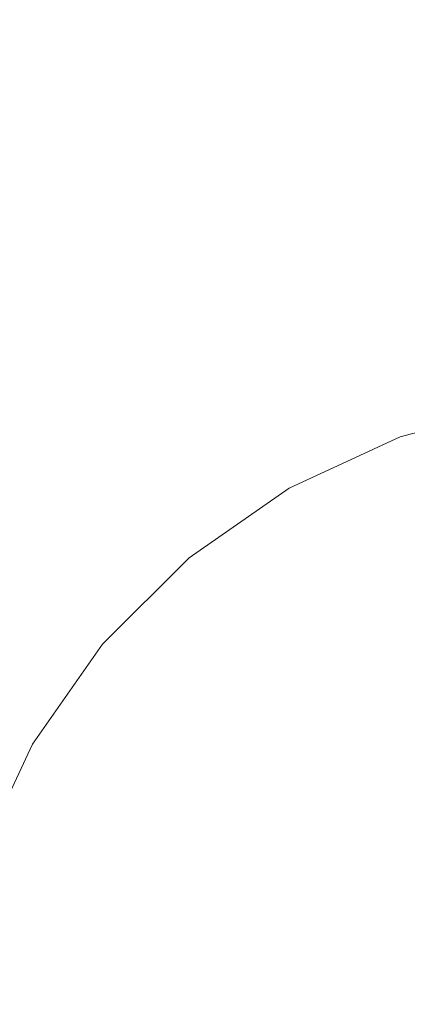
# Model space of a CAD drawing. Header units: millimetres. Extents: x -30280 to 309309, y -17460 to 4378.
# Tile 1008 of 1056: x 284877 to 284886, y -13035 to -13011. Entities that reach past the tile are written whole.
import ezdxf

# ---------------------------------------------------------------- set-up
doc = ezdxf.new("R2010")
doc.units = ezdxf.units.MM
doc.header["$MEASUREMENT"] = 0
doc.linetypes.add('Wipeout_Contour', pattern=[1000, 0, -1000])
doc.layers.add('Nuevo_08_E_Envans secs', color=7, linetype='Continuous')
doc.layers.add('Nuevo_09_EI_Mobiliari general', color=7, linetype='Continuous')
doc.layers.add('Nuevo_09_EI_Mobiliari general_Pluma_Nº__1', color=7, linetype='Continuous', lineweight=5)

# ---------------------------------------------------------------- blocks, each defined once
blk = doc.blocks.new('Elem Sección_751_7', base_point=(301400.27, -13459.976))
at = {"color": 254, "linetype": 'Wipeout_Contour', "lineweight": 0, "ltscale": 2851574.238294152}
blk.add_wipeout([(284835.47, -13007.674), (284835.47, -13043.221), (284857.114, -13043.221), (284859.179, -13031.509), (284860.671, -13025.942), (284863.11, -13020.719), (284866.42, -13016.001), (284870.501, -13011.93), (284875.227, -13008.632), (284877.292, -13007.674)], dxfattribs=at).dxf.layer = 'Nuevo_09_EI_Mobiliari general'
at = {"color": 254, "linetype": 'Wipeout_Contour', "lineweight": 0, "ltscale": 1140687.498636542}
blk.add_wipeout([(284872.335, -13014.122), (284873.068, -13014.998), (284877.221, -13012.099), (284876.652, -13011.109)], dxfattribs=at).dxf.layer = 'Nuevo_09_EI_Mobiliari general'
at = {"color": 254, "linetype": 'Wipeout_Contour', "lineweight": 0, "ltscale": 10843608.69459823}
blk.add_wipeout([(284874.936, -13034.287), (284873.36, -13043.221), (284873.49, -13043.221), (284873.817, -13043.071), (284879.368, -13041.62), (284885.027, -13041.147), (284885.027, -13041.12), (285060.47, -13041.603), (285235.913, -13041.12), (285235.913, -13041.147), (285241.573, -13041.62), (285247.123, -13043.071), (285247.45, -13043.221), (285247.58, -13043.221), (285246.005, -13034.287), (285245.236, -13031.419), (285243.979, -13028.729), (285242.274, -13026.298), (285240.172, -13024.201), (285237.737, -13022.502), (285235.044, -13021.252), (285232.174, -13020.49), (285229.215, -13020.239), (285229.215, -13020.217), (285073.662, -13020.652), (285073.661, -13020.725), (285060.47, -13020.689), (285047.279, -13020.725), (285047.279, -13020.652), (284891.725, -13020.217), (284891.725, -13020.239), (284888.766, -13020.49), (284885.896, -13021.252), (284883.203, -13022.502), (284880.768, -13024.201), (284878.666, -13026.298), (284876.961, -13028.729), (284875.705, -13031.419)], dxfattribs=at).dxf.layer = 'Nuevo_09_EI_Mobiliari general'
at = {"color": 254, "linetype": 'Wipeout_Contour', "lineweight": 0, "ltscale": 1140704.85146493}
blk.add_wipeout([(284876.652, -13011.109), (284877.221, -13012.099), (284881.816, -13009.967), (284881.427, -13008.893)], dxfattribs=at).dxf.layer = 'Nuevo_09_EI_Mobiliari general'
at = {"color": 254, "linetype": 'Wipeout_Contour', "lineweight": 0, "ltscale": 1140690.414463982}
blk.add_wipeout([(284877.221, -13012.099), (284873.068, -13014.998), (284873.879, -13015.967), (284877.851, -13013.195)], dxfattribs=at).dxf.layer = 'Nuevo_09_EI_Mobiliari general'
at = {"color": 254, "linetype": 'Wipeout_Contour', "lineweight": 0, "ltscale": 1140707.060726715}
blk.add_wipeout([(284881.816, -13009.967), (284877.221, -13012.099), (284877.851, -13013.195), (284882.246, -13011.156)], dxfattribs=at).dxf.layer = 'Nuevo_09_EI_Mobiliari general'
at = {"color": 254, "linetype": 'Wipeout_Contour', "lineweight": 0, "ltscale": 1140725.299637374}
blk.add_wipeout([(284886.711, -13008.668), (284881.816, -13009.967), (284882.246, -13011.156), (284886.928, -13009.913)], dxfattribs=at).dxf.layer = 'Nuevo_09_EI_Mobiliari general'
at = {"color": 254, "linetype": 'Wipeout_Contour', "lineweight": 0, "ltscale": 1140693.579325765}
blk.add_wipeout([(284877.851, -13013.195), (284873.879, -13015.967), (284874.743, -13017), (284878.523, -13014.362)], dxfattribs=at).dxf.layer = 'Nuevo_09_EI_Mobiliari general'
at = {"color": 254, "linetype": 'Wipeout_Contour', "lineweight": 0, "ltscale": 1140709.458988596}
blk.add_wipeout([(284882.246, -13011.156), (284877.851, -13013.195), (284878.523, -13014.362), (284882.704, -13012.423)], dxfattribs=at).dxf.layer = 'Nuevo_09_EI_Mobiliari general'
at = {"color": 254, "linetype": 'Wipeout_Contour', "lineweight": 0, "ltscale": 1140726.858016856}
blk.add_wipeout([(284886.928, -13009.913), (284882.246, -13011.156), (284882.704, -13012.423), (284887.158, -13011.24)], dxfattribs=at).dxf.layer = 'Nuevo_09_EI_Mobiliari general'
at = {"color": 254, "linetype": 'Wipeout_Contour', "lineweight": 0, "ltscale": 1140696.897046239}
blk.add_wipeout([(284878.523, -13014.362), (284874.743, -13017), (284875.634, -13018.066), (284879.215, -13015.567)], dxfattribs=at).dxf.layer = 'Nuevo_09_EI_Mobiliari general'
at = {"color": 254, "linetype": 'Wipeout_Contour', "lineweight": 0, "ltscale": 1140711.973390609}
blk.add_wipeout([(284882.704, -13012.423), (284878.523, -13014.362), (284879.215, -13015.567), (284883.176, -13013.729)], dxfattribs=at).dxf.layer = 'Nuevo_09_EI_Mobiliari general'
at = {"color": 254, "linetype": 'Wipeout_Contour', "lineweight": 0, "ltscale": 1140728.492295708}
blk.add_wipeout([(284887.158, -13011.24), (284882.704, -13012.423), (284883.176, -13013.729), (284887.396, -13012.608)], dxfattribs=at).dxf.layer = 'Nuevo_09_EI_Mobiliari general'
at = {"color": 254, "linetype": 'Wipeout_Contour', "lineweight": 0, "ltscale": 1140700.26685461}
blk.add_wipeout([(284879.215, -13015.567), (284875.634, -13018.066), (284876.526, -13019.131), (284879.908, -13016.771)], dxfattribs=at).dxf.layer = 'Nuevo_09_EI_Mobiliari general'
at = {"color": 254, "linetype": 'Wipeout_Contour', "lineweight": 0, "ltscale": 1140714.527598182}
blk.add_wipeout([(284883.176, -13013.729), (284879.215, -13015.567), (284879.908, -13016.771), (284883.648, -13015.035)], dxfattribs=at).dxf.layer = 'Nuevo_09_EI_Mobiliari general'
at = {"color": 254, "linetype": 'Wipeout_Contour', "lineweight": 0, "ltscale": 1140691.82752872}
blk.add_wipeout([(284876.526, -13019.131), (284873.606, -13022.043), (284874.637, -13022.91), (284877.39, -13020.164)], dxfattribs=at).dxf.layer = 'Nuevo_09_EI_Mobiliari general'
at = {"color": 254, "linetype": 'Wipeout_Contour', "lineweight": 0, "ltscale": 1140730.152911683}
blk.add_wipeout([(284887.396, -13012.608), (284883.176, -13013.729), (284883.648, -13015.035), (284887.634, -13013.977)], dxfattribs=at).dxf.layer = 'Nuevo_09_EI_Mobiliari general'
at = {"color": 254, "linetype": 'Wipeout_Contour', "lineweight": 0, "ltscale": 1140703.586454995}
blk.add_wipeout([(284879.908, -13016.771), (284876.526, -13019.131), (284877.39, -13020.164), (284880.579, -13017.939)], dxfattribs=at).dxf.layer = 'Nuevo_09_EI_Mobiliari general'
at = {"color": 254, "linetype": 'Wipeout_Contour', "lineweight": 0, "ltscale": 1140717.044129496}
blk.add_wipeout([(284883.648, -13015.035), (284879.908, -13016.771), (284880.579, -13017.939), (284884.107, -13016.302)], dxfattribs=at).dxf.layer = 'Nuevo_09_EI_Mobiliari general'
at = {"color": 254, "linetype": 'Wipeout_Contour', "lineweight": 0, "ltscale": 1140695.665657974}
blk.add_wipeout([(284877.39, -13020.164), (284874.637, -13022.91), (284875.605, -13023.724), (284878.201, -13021.133)], dxfattribs=at).dxf.layer = 'Nuevo_09_EI_Mobiliari general'
at = {"color": 254, "linetype": 'Wipeout_Contour', "lineweight": 0, "ltscale": 1140731.789569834}
blk.add_wipeout([(284887.634, -13013.977), (284883.648, -13015.035), (284884.107, -13016.302), (284887.865, -13015.304)], dxfattribs=at).dxf.layer = 'Nuevo_09_EI_Mobiliari general'
at = {"color": 254, "linetype": 'Wipeout_Contour', "lineweight": 0, "ltscale": 1140706.75514245}
blk.add_wipeout([(284880.579, -13017.939), (284877.39, -13020.164), (284878.201, -13021.133), (284881.209, -13019.034)], dxfattribs=at).dxf.layer = 'Nuevo_09_EI_Mobiliari general'
at = {"color": 254, "linetype": 'Wipeout_Contour', "lineweight": 0, "ltscale": 1140719.446715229}
blk.add_wipeout([(284884.107, -13016.302), (284880.579, -13017.939), (284881.209, -13019.034), (284884.536, -13017.491)], dxfattribs=at).dxf.layer = 'Nuevo_09_EI_Mobiliari general'
at = {"color": 254, "linetype": 'Wipeout_Contour', "lineweight": 0, "ltscale": 1140699.20412039}
blk.add_wipeout([(284875.605, -13023.724), (284876.479, -13024.459), (284878.934, -13022.009), (284878.201, -13021.133)], dxfattribs=at).dxf.layer = 'Nuevo_09_EI_Mobiliari general'
at = {"color": 254, "linetype": 'Wipeout_Contour', "lineweight": 0, "ltscale": 1140733.352772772}
blk.add_wipeout([(284887.865, -13015.304), (284884.107, -13016.302), (284884.536, -13017.491), (284888.081, -13016.549)], dxfattribs=at).dxf.layer = 'Nuevo_09_EI_Mobiliari general'
at = {"color": 254, "linetype": 'Wipeout_Contour', "lineweight": 0, "ltscale": 1140709.676868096}
blk.add_wipeout([(284878.201, -13021.133), (284878.934, -13022.009), (284881.779, -13020.025), (284881.209, -13019.034)], dxfattribs=at).dxf.layer = 'Nuevo_09_EI_Mobiliari general'
at = {"color": 254, "linetype": 'Wipeout_Contour', "lineweight": 0, "ltscale": 1140694.145679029}
blk.add_wipeout([(284876.479, -13024.459), (284874.487, -13027.298), (284875.341, -13027.792), (284877.234, -13025.094)], dxfattribs=at).dxf.layer = 'Nuevo_09_EI_Mobiliari general'
at = {"color": 254, "linetype": 'Wipeout_Contour', "lineweight": 0, "ltscale": 1140721.662615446}
blk.add_wipeout([(284881.209, -13019.034), (284881.779, -13020.025), (284884.925, -13018.565), (284884.536, -13017.491)], dxfattribs=at).dxf.layer = 'Nuevo_09_EI_Mobiliari general'
at = {"color": 254, "linetype": 'Wipeout_Contour', "lineweight": 0, "ltscale": 1140702.335678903}
blk.add_wipeout([(284878.934, -13022.009), (284876.479, -13024.459), (284877.234, -13025.094), (284879.567, -13022.766)], dxfattribs=at).dxf.layer = 'Nuevo_09_EI_Mobiliari general'
at = {"color": 254, "linetype": 'Wipeout_Contour', "lineweight": 0, "ltscale": 1140734.795316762}
blk.add_wipeout([(284884.536, -13017.491), (284884.925, -13018.565), (284888.277, -13017.675), (284888.081, -13016.549)], dxfattribs=at).dxf.layer = 'Nuevo_09_EI_Mobiliari general'
at = {"color": 254, "linetype": 'Wipeout_Contour', "lineweight": 0, "ltscale": 1140712.263156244}
blk.add_wipeout([(284881.779, -13020.025), (284878.934, -13022.009), (284879.567, -13022.766), (284882.27, -13020.879)], dxfattribs=at).dxf.layer = 'Nuevo_09_EI_Mobiliari general'
at = {"color": 254, "linetype": 'Wipeout_Contour', "lineweight": 0, "ltscale": 1140697.152603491}
blk.add_wipeout([(284877.234, -13025.094), (284875.341, -13027.792), (284876.033, -13028.192), (284877.846, -13025.608)], dxfattribs=at).dxf.layer = 'Nuevo_09_EI_Mobiliari general'
at = {"color": 254, "linetype": 'Wipeout_Contour', "lineweight": 0, "ltscale": 1140723.624817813}
blk.add_wipeout([(284884.925, -13018.565), (284881.779, -13020.025), (284882.27, -13020.879), (284885.26, -13019.492)], dxfattribs=at).dxf.layer = 'Nuevo_09_EI_Mobiliari general'
at = {"color": 254, "linetype": 'Wipeout_Contour', "lineweight": 0, "ltscale": 1140704.965542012}
blk.add_wipeout([(284879.567, -13022.766), (284877.234, -13025.094), (284877.846, -13025.608), (284880.08, -13023.379)], dxfattribs=at).dxf.layer = 'Nuevo_09_EI_Mobiliari general'
at = {"color": 254, "linetype": 'Wipeout_Contour', "lineweight": 0, "ltscale": 1140736.073701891}
blk.add_wipeout([(284888.277, -13017.675), (284884.925, -13018.565), (284885.26, -13019.492), (284888.446, -13018.646)], dxfattribs=at).dxf.layer = 'Nuevo_09_EI_Mobiliari general'
at = {"color": 254, "linetype": 'Wipeout_Contour', "lineweight": 0, "ltscale": 1140714.435778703}
blk.add_wipeout([(284882.27, -13020.879), (284879.567, -13022.766), (284880.08, -13023.379), (284882.669, -13021.573)], dxfattribs=at).dxf.layer = 'Nuevo_09_EI_Mobiliari general'
at = {"color": 254, "linetype": 'Wipeout_Contour', "lineweight": 0, "ltscale": 1140699.494230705}
blk.add_wipeout([(284877.846, -13025.608), (284876.033, -13028.192), (284876.543, -13028.487), (284878.297, -13025.988)], dxfattribs=at).dxf.layer = 'Nuevo_09_EI_Mobiliari general'
at = {"color": 254, "linetype": 'Wipeout_Contour', "lineweight": 0, "ltscale": 1140725.274043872}
blk.add_wipeout([(284885.26, -13019.492), (284882.27, -13020.879), (284882.669, -13021.573), (284885.532, -13020.244)], dxfattribs=at).dxf.layer = 'Nuevo_09_EI_Mobiliari general'
at = {"color": 254, "linetype": 'Wipeout_Contour', "lineweight": 0, "ltscale": 1140707.014232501}
blk.add_wipeout([(284880.08, -13023.379), (284877.846, -13025.608), (284878.297, -13025.988), (284880.459, -13023.831)], dxfattribs=at).dxf.layer = 'Nuevo_09_EI_Mobiliari general'
at = {"color": 254, "linetype": 'Wipeout_Contour', "lineweight": 0, "ltscale": 1140695.555687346}
blk.add_wipeout([(284876.543, -13028.487), (284875.251, -13031.254), (284875.59, -13031.378), (284876.856, -13028.668)], dxfattribs=at).dxf.layer = 'Nuevo_09_EI_Mobiliari general'
at = {"color": 254, "linetype": 'Wipeout_Contour', "lineweight": 0, "ltscale": 1140737.149407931}
blk.add_wipeout([(284888.446, -13018.646), (284885.26, -13019.492), (284885.532, -13020.244), (284888.583, -13019.434)], dxfattribs=at).dxf.layer = 'Nuevo_09_EI_Mobiliari general'
at = {"color": 254, "linetype": 'Wipeout_Contour', "lineweight": 0, "ltscale": 1140716.129096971}
blk.add_wipeout([(284882.669, -13021.573), (284880.08, -13023.379), (284880.459, -13023.831), (284882.963, -13022.084)], dxfattribs=at).dxf.layer = 'Nuevo_09_EI_Mobiliari general'
at = {"color": 254, "linetype": 'Wipeout_Contour', "lineweight": 0, "ltscale": 1140701.100008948}
blk.add_wipeout([(284878.297, -13025.988), (284876.543, -13028.487), (284876.856, -13028.668), (284878.573, -13026.22)], dxfattribs=at).dxf.layer = 'Nuevo_09_EI_Mobiliari general'
at = {"color": 254, "linetype": 'Wipeout_Contour', "lineweight": 0, "ltscale": 1140726.56049586}
blk.add_wipeout([(284885.532, -13020.244), (284882.669, -13021.573), (284882.963, -13022.084), (284885.732, -13020.799)], dxfattribs=at).dxf.layer = 'Nuevo_09_EI_Mobiliari general'
at = {"color": 254, "linetype": 'Wipeout_Contour', "lineweight": 0, "ltscale": 1140708.419965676}
blk.add_wipeout([(284880.459, -13023.831), (284878.297, -13025.988), (284878.573, -13026.22), (284880.69, -13024.108)], dxfattribs=at).dxf.layer = 'Nuevo_09_EI_Mobiliari general'
at = {"color": 254, "linetype": 'Wipeout_Contour', "lineweight": 0, "ltscale": 1140696.453795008}
blk.add_wipeout([(284876.856, -13028.668), (284875.59, -13031.378), (284875.705, -13031.419), (284876.961, -13028.729)], dxfattribs=at).dxf.layer = 'Nuevo_09_EI_Mobiliari general'
at = {"color": 254, "linetype": 'Wipeout_Contour', "lineweight": 0, "ltscale": 1140737.989994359}
blk.add_wipeout([(284888.583, -13019.434), (284885.532, -13020.244), (284885.732, -13020.799), (284888.684, -13020.015)], dxfattribs=at).dxf.layer = 'Nuevo_09_EI_Mobiliari general'
at = {"color": 254, "linetype": 'Wipeout_Contour', "lineweight": 0, "ltscale": 1140717.291993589}
blk.add_wipeout([(284882.963, -13022.084), (284880.459, -13023.831), (284880.69, -13024.108), (284883.142, -13022.397)], dxfattribs=at).dxf.layer = 'Nuevo_09_EI_Mobiliari general'
at = {"color": 254, "linetype": 'Wipeout_Contour', "lineweight": 0, "ltscale": 1140701.921844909}
blk.add_wipeout([(284878.573, -13026.22), (284876.856, -13028.668), (284876.961, -13028.729), (284878.666, -13026.298)], dxfattribs=at).dxf.layer = 'Nuevo_09_EI_Mobiliari general'
at = {"layer": 'Nuevo_09_EI_Mobiliari general_Pluma_Nº__1', "color": 7, "linetype": 'Continuous', "lineweight": 5}
blk.add_line((284875.705, -13031.419), (284876.961, -13028.729), dxfattribs=at)
at = {"color": 254, "linetype": 'Wipeout_Contour', "lineweight": 0, "ltscale": 1140727.445290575}
blk.add_wipeout([(284885.732, -13020.799), (284882.963, -13022.084), (284883.142, -13022.397), (284885.855, -13021.138)], dxfattribs=at).dxf.layer = 'Nuevo_09_EI_Mobiliari general'
at = {"color": 254, "linetype": 'Wipeout_Contour', "lineweight": 0, "ltscale": 1140709.140451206}
blk.add_wipeout([(284880.69, -13024.108), (284878.573, -13026.22), (284878.666, -13026.298), (284880.768, -13024.201)], dxfattribs=at).dxf.layer = 'Nuevo_09_EI_Mobiliari general'
at = {"layer": 'Nuevo_09_EI_Mobiliari general_Pluma_Nº__1', "color": 7, "linetype": 'Continuous', "lineweight": 5}
blk.add_line((284876.961, -13028.729), (284878.666, -13026.298), dxfattribs=at)
at = {"color": 254, "linetype": 'Wipeout_Contour', "lineweight": 0, "ltscale": 1140738.569998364}
blk.add_wipeout([(284888.684, -13020.015), (284885.732, -13020.799), (284885.855, -13021.138), (284888.745, -13020.371)], dxfattribs=at).dxf.layer = 'Nuevo_09_EI_Mobiliari general'
at = {"color": 254, "linetype": 'Wipeout_Contour', "lineweight": 0, "ltscale": 1140717.889333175}
blk.add_wipeout([(284883.142, -13022.397), (284880.69, -13024.108), (284880.768, -13024.201), (284883.203, -13022.502)], dxfattribs=at).dxf.layer = 'Nuevo_09_EI_Mobiliari general'
at = {"layer": 'Nuevo_09_EI_Mobiliari general_Pluma_Nº__1', "color": 7, "linetype": 'Continuous', "lineweight": 5}
blk.add_line((284878.666, -13026.298), (284880.768, -13024.201), dxfattribs=at)
at = {"color": 254, "linetype": 'Wipeout_Contour', "lineweight": 0, "ltscale": 1140727.901547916}
blk.add_wipeout([(284885.855, -13021.138), (284883.142, -13022.397), (284883.203, -13022.502), (284885.896, -13021.252)], dxfattribs=at).dxf.layer = 'Nuevo_09_EI_Mobiliari general'
at = {"layer": 'Nuevo_09_EI_Mobiliari general_Pluma_Nº__1', "color": 7, "linetype": 'Continuous', "lineweight": 5}
blk.add_line((284880.768, -13024.201), (284883.203, -13022.502), dxfattribs=at)
at = {"color": 254, "linetype": 'Wipeout_Contour', "lineweight": 0, "ltscale": 1140738.871620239}
blk.add_wipeout([(284888.745, -13020.371), (284885.855, -13021.138), (284885.896, -13021.252), (284888.766, -13020.49)], dxfattribs=at).dxf.layer = 'Nuevo_09_EI_Mobiliari general'
at = {"layer": 'Nuevo_09_EI_Mobiliari general_Pluma_Nº__1', "color": 7, "linetype": 'Continuous', "lineweight": 5}
for p, q in [((284885.896, -13021.252), (284888.766, -13020.49)), ((284883.203, -13022.502), (284885.896, -13021.252))]:
    blk.add_line(p, q, dxfattribs=at)
blk = doc.blocks.new('Elem Sección_765_7', base_point=(301400.27, -13459.976))
at = {"color": 254, "linetype": 'Wipeout_Contour', "lineweight": 0, "ltscale": 24877759.46648961}
blk.add_wipeout([(283759.161, -13457.976), (284282.696, -13457.976), (284352.499, -13068.119), (284353.136, -13065.78), (284357.066, -13043.488), (284335.47, -13043.488), (284335.47, -12987.919), (284335.542, -12987.919), (284349.106, -12561.81), (284771.834, -12561.81), (284785.398, -12987.919), (284785.47, -12987.919), (284785.47, -13043.488), (284763.874, -13043.488), (284767.804, -13065.78), (284768.441, -13068.119), (284810.47, -13302.855), (284852.499, -13068.119), (284853.136, -13065.78), (284857.066, -13043.488), (284835.47, -13043.488), (284835.47, -12987.919), (284835.542, -12987.919), (284849.106, -12561.81), (285271.834, -12561.81), (285285.398, -12987.919), (285285.47, -12987.919), (285285.47, -13043.488), (285263.874, -13043.488), (285267.804, -13065.78), (285268.441, -13068.119), (285310.47, -13302.855), (285352.499, -13068.119), (285353.136, -13065.78), (285357.066, -13043.488), (285335.47, -13043.488), (285335.47, -12987.919), (285335.542, -12987.919), (285349.106, -12561.81), (285771.834, -12561.81), (285785.398, -12987.919), (285785.47, -12987.919), (285785.47, -13043.488), (285763.874, -13043.488), (285767.804, -13065.78), (285768.441, -13068.119), (285810.47, -13302.855), (285852.499, -13068.119), (285853.136, -13065.78), (285857.066, -13043.488), (285835.47, -13043.488), (285835.47, -12987.919), (285835.542, -12987.919), (285849.106, -12561.81), (286271.834, -12561.81), (286285.398, -12987.919), (286285.47, -12987.919), (286285.47, -13043.488), (286263.874, -13043.488), (286267.804, -13065.78), (286268.441, -13068.119), (286310.47, -13302.855), (286352.499, -13068.119), (286353.136, -13065.78), (286357.066, -13043.488), (286335.47, -13043.488), (286335.47, -12987.919), (286335.542, -12987.919), (286349.106, -12561.81), (286771.834, -12561.81), (286785.398, -12987.919), (286785.47, -12987.919), (286785.47, -13043.488), (286763.874, -13043.488), (286767.804, -13065.78), (286768.441, -13068.119), (286810.47, -13302.855), (286852.499, -13068.119), (286853.136, -13065.78), (286857.067, -13043.488), (286835.47, -13043.488), (286835.47, -12987.919), (286835.542, -12987.919), (286849.106, -12561.81), (287114.161, -12561.81), (287114.161, -11012.976), (283759.161, -11012.976)], dxfattribs=at).dxf.layer = 'Nuevo_08_E_Envans secs'

msp = doc.modelspace()

# ---------------------------------------------------------------- block references
at = {"layer": 'Nuevo_09_EI_Mobiliari general', "lineweight": 0}
msp.add_blockref('Elem Sección_751_7', (301400.27, -13459.976), dxfattribs=at)

# ---------------------------------------------------------------- next in the draw order: block references
at = {"layer": 'Nuevo_08_E_Envans secs', "lineweight": 0}
msp.add_blockref('Elem Sección_765_7', (301400.27, -13459.976), dxfattribs=at)

doc.saveas('drawing.dxf')
